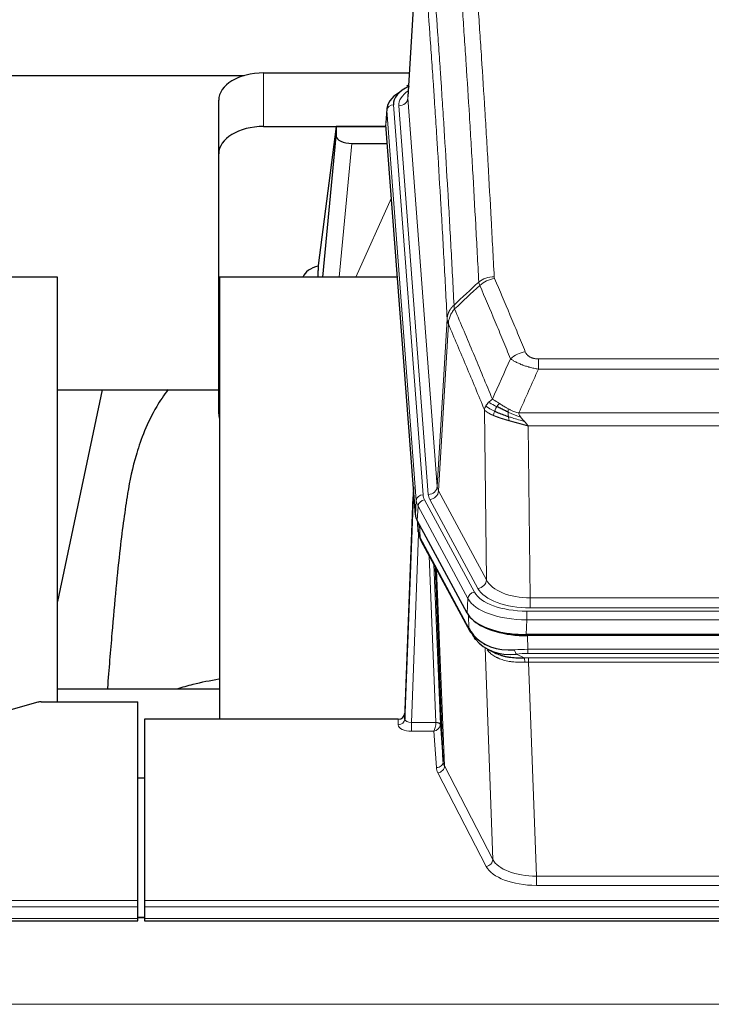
# Model space of a CAD drawing. Header units: inches. Extents: x 0 to 23760, y -13 to 16800.
# Tile 270 of 280: x 20315 to 20623, y 14166 to 14604. Entities that reach past the tile are written whole.
import ezdxf

# ---------------------------------------------------------------- set-up
doc = ezdxf.new("R2010")
doc.units = ezdxf.units.IN
doc.layers.add('1', color=7, linetype='Continuous', true_color=0xffffff)

msp = doc.modelspace()

# ---------------------------------------------------------------- linework, layer by layer
at = {"layer": '1', "color": 2, "linetype": 'Continuous', "lineweight": 25}
for p, q in [((20493.15, 14655.886), (20487.9, 14569.25)), ((20248.801, 14578.645), (20414.985, 14578.645)), ((20423.722, 14579.849), (20488.543, 14579.849)), ((20488.212, 14574.393), (20487.268, 14573.957)), ((20403.722, 14543.873), (20403.722, 14567.675)), ((20478.521, 14563.9), (20478.14, 14557.617)), ((20423.722, 14556.047), (20478.207, 14556.047)), ((20456.032, 14555.957), (20447.984, 14494.172)), ((20478.215, 14555.957), (20456.032, 14555.957)), ((20456.032, 14555.957), (20456.032, 14551.726)), ((20491.264, 14383.38), (20478.146, 14556.834)), ((20450.121, 14489.07), (20456.032, 14551.726)), ((20463.005, 14548.506), (20478.776, 14548.506)), ((20403.722, 14428.219), (20403.722, 14543.873)), ((20447.983, 14494.165), (20447.984, 14494.172)), ((20447.983, 14494.165), (20447.983, 14491.98)), ((20332.008, 14489.07), (20254.065, 14489.07)), ((20332.008, 14300.268), (20332.008, 14489.07)), ((20404.008, 14489.07), (20404.008, 14292.503)), ((20483.278, 14489.07), (20404.008, 14489.07)), ((20331.964, 14438.991), (20403.709, 14438.991)), ((20351.852, 14438.989), (20332.009, 14344.833)), ((20490.327, 14395.762), (20486.57, 14295.123)), ((20486.559, 14292.586), (20490.247, 14391.368)), ((20514.303, 14339.588), (20492.048, 14380.803)), ((20492.176, 14380.566), (20492.539, 14375.764)), ((20492.533, 14375.878), (20492.362, 14380.222)), ((20492.533, 14375.878), (20492.539, 14375.764)), ((20493.677, 14371.968), (20515.424, 14331.693)), ((20503.584, 14273.758), (20500.156, 14359.968)), ((20756.871, 14330.15), (20540.465, 14330.15)), ((20756.28, 14329.669), (20541.057, 14329.669)), ((20523.566, 14323.516), (20526.309, 14322.13)), ((20404.006, 14305.841), (20332.009, 14305.841)), ((20323.212, 14300.073), (20307.048, 14295.542)), ((20324.711, 14300.268), (20367.668, 14300.268)), ((20367.668, 14211.867), (20367.668, 14300.268)), ((20486.57, 14295.123), (20486.559, 14292.586)), ((20370.668, 14292.501), (20370.668, 14211.867)), ((20483.571, 14292.501), (20370.668, 14292.501)), ((20502.355, 14290.375), (20503.584, 14273.758)), ((20370.668, 14266.303), (20367.668, 14266.303)), ((20367.668, 14209.133), (20367.668, 14211.867)), ((20370.668, 14211.867), (20370.668, 14209.133)), ((20367.668, 14203.885), (20367.668, 14209.133)), ((20370.668, 14209.133), (20370.668, 14203.885)), ((19810.668, 14202.869), (20367.668, 14202.869)), ((20370.611, 14204.375), (20367.59, 14204.375)), ((20367.668, 14202.869), (20367.668, 14203.885)), ((20370.668, 14203.885), (20370.668, 14202.869)), ((20370.668, 14202.869), (20927.668, 14202.869))]:
    msp.add_line(p, q, dxfattribs=at)
at = {"layer": '1', "color": 110, "linetype": 'Continuous', "lineweight": 13}
for p, q in [((20493.152, 14655.264), (20487.904, 14568.675)), ((20423.722, 14556.047), (20423.722, 14579.849)), ((20487.904, 14568.675), (20500.971, 14395.902)), ((20481.521, 14565.683), (20494.632, 14392.323)), ((20483.912, 14565.248), (20496.979, 14392.475)), ((20478.527, 14563.113), (20478.146, 14556.834)), ((20491.637, 14389.753), (20478.527, 14563.113)), ((20463.005, 14548.506), (20457.398, 14489.071)), ((20464.81, 14489.071), (20480.607, 14524.293)), ((20500.971, 14395.902), (20505.347, 14470.578)), ((20505.904, 14468.245), (20501.552, 14393.993)), ((20545.997, 14452.697), (20751.339, 14452.697)), ((20545.997, 14448.134), (20545.997, 14452.697)), ((20751.339, 14448.134), (20545.997, 14448.134)), ((20522.904, 14354.449), (20521.946, 14430.1)), ((20537.265, 14428.654), (20760.071, 14428.654)), ((20755.958, 14422.91), (20541.378, 14422.91)), ((20541.378, 14422.91), (20542.347, 14346.414)), ((20501.552, 14393.993), (20522.904, 14354.449)), ((20491.264, 14383.38), (20491.637, 14389.753)), ((20495.329, 14390.032), (20517.503, 14348.966)), ((20519.028, 14350.641), (20497.676, 14390.184)), ((20492.422, 14387.175), (20492.048, 14380.803)), ((20514.596, 14346.11), (20492.422, 14387.175)), ((20492.179, 14380.562), (20492.533, 14375.878)), ((20493.1, 14378.856), (20493.318, 14373.298)), ((20492.683, 14374.906), (20489.552, 14291.054)), ((20493.318, 14373.298), (20515.065, 14333.023)), ((20500.358, 14291.141), (20497.335, 14365.193)), ((20499.462, 14361.253), (20502.355, 14290.375)), ((20500.702, 14358.958), (20504.169, 14271.747)), ((20514.303, 14339.588), (20514.596, 14346.11)), ((20542.347, 14342.001), (20542.347, 14346.414)), ((20542.347, 14346.414), (20754.99, 14346.414)), ((20754.99, 14342.001), (20542.347, 14342.001)), ((20515.065, 14333.023), (20514.889, 14338.658)), ((20540.758, 14336.672), (20540.465, 14330.15)), ((20540.758, 14340.577), (20756.578, 14340.577)), ((20540.758, 14336.672), (20540.758, 14340.577)), ((20756.578, 14336.672), (20540.758, 14336.672)), ((20541.057, 14329.669), (20541.247, 14323.577)), ((20525.655, 14230.132), (20522.219, 14324.272)), ((20541.247, 14321.712), (20541.247, 14323.577)), ((20541.247, 14323.577), (20756.089, 14323.577)), ((20536.223, 14321.484), (20539.677, 14319.738)), ((20756.089, 14321.712), (20541.247, 14321.712)), ((20541.589, 14319.77), (20755.747, 14319.77)), ((20541.589, 14317.904), (20541.589, 14319.77)), ((20541.589, 14317.904), (20545.063, 14222.729)), ((20755.747, 14317.904), (20541.589, 14317.904)), ((20483.561, 14290.053), (20483.571, 14292.501)), ((20489.552, 14291.054), (20489.552, 14287.139)), ((20489.552, 14291.054), (20500.357, 14291.054)), ((20489.552, 14287.139), (20499.394, 14287.139)), ((20500.588, 14270.991), (20499.394, 14287.139)), ((20504.169, 14271.747), (20525.655, 14230.132)), ((20522.746, 14227.069), (20501.261, 14268.684)), ((20545.063, 14222.729), (20545.063, 14218.627)), ((20545.063, 14222.729), (20752.273, 14222.729)), ((20752.273, 14218.627), (20545.063, 14218.627)), ((19810.668, 14211.867), (20367.668, 14211.867)), ((20370.668, 14211.867), (20927.668, 14211.867)), ((19810.668, 14209.133), (20367.668, 14209.133)), ((20370.668, 14209.133), (20927.668, 14209.133)), ((19810.668, 14203.885), (20367.668, 14203.885)), ((20367.59, 14204.149), (20370.611, 14204.149)), ((20370.668, 14203.885), (20927.668, 14203.885)), ((16465.168, 14165.755), (21690.168, 14165.755))]:
    msp.add_line(p, q, dxfattribs=at)
at = {"layer": '1', "color": 2, "linetype": 'Continuous', "lineweight": 25}
for centre, major_axis, ratio, start_param, end_param in [((20423.722, 14567.675), (-20, 0), 0.608706, 4.712389, 6.2831853), ((20505.54, 14566.057), (-24.034, 0.016), 0.461198, 5.4992389, 6.318352), ((20488.526, 14571.234), (1.258, -2.724), 0.6272114, 2.6666598, 3.1415983), ((20505.54, 14563.396), (-27.03, 0.194), 0.4633579, 5.618257, 6.3212481), ((20423.722, 14543.873), (-20, 0), 0.608706, 4.712389, 6.2831853), ((20463.059, 14551.751), (7.027, 0.031), 0.4617281, 3.1395348, 4.7027345), ((20450.862, 14486.991), (10.208, 0), 0.7029015, 1.8567446, 2.8477011), ((20450.862, 14295.594), (-10.152, 515.142), 0.0020796, 5.097368, 5.1034719), ((20423.722, 14428.219), (-20, 0), 0.608706, 0, 0.1694742), ((20518.284, 14383.819), (27.037, 0.006), 0.4611335, 3.1763491, 3.3855005), ((20520.328, 14356.089), (-27.174, 22.247), 0.2659527, 0.2482941, 0.2802742), ((20519.177, 14385.365), (26.161, 11.46), 0.4493681, 3.0159633, 3.1613144), ((20497.031, 14374.189), (3.584, 1.776), 0.8816114, 2.7716102, 3.1419462), ((20540.523, 14342.634), (27.023, 0.034), 0.4619935, 3.3853572, 3.670307), ((20541.897, 14316.143), (-27.355, 20.182), 0.1876908, 0.3765826, 0.5974134), ((20541.082, 14342.143), (27.01, 0.015), 0.4618579, 3.6271853, 4.7111791), ((20540.523, 14342.634), (27.023, 0.034), 0.4619935, 3.670307, 4.7096668), ((20518.944, 14333.593), (3.52, 1.9), 0.8606628, 3.1415888, 3.5094104), ((20539.201, 14313.281), (-23.434, 19.972), 0.1471226, 0.3626514, 0.5834823), ((20520.721, 14330.911), (3.195, 2.407), 0.6715965, 2.6043549, 3.391291), ((20540.994, 14344.961), (25.329, 12.681), 0.6929209, 3.2824386, 4.1662755), ((20540.994, 14344.961), (23.359, 16.381), 0.7286412, 3.1732971, 4.057134), ((20518.822, 14323.421), (-3.388, -2.127), 0.8041825, 3.1410453, 3.3164277), ((20324.714, 14298.811), (-3, 0.002), 0.4856498, 4.7136997, 5.2369038), ((20483.571, 14295.214), (3, 0.002), 0.9042699, 4.7116987, 6.2488686)]:
    msp.add_ellipse(centre, major_axis=major_axis, ratio=ratio, start_param=start_param, end_param=end_param, dxfattribs=at)
at = {"layer": '1', "color": 110, "linetype": 'Continuous', "lineweight": 13}
for centre, major_axis, ratio, start_param, end_param in [((20507.932, 14565.622), (-24.034, 0.016), 0.461198, 5.6862399, 6.318352), ((20483.912, 14568.796), (3.989, 0.302), 0.8864705, 4.6454478, 6.1638843), ((20481.521, 14563.022), (2.991, 0.226), 0.8864705, 1.5038552, 3.0222916), ((20526.301, 14480.949), (-9.987, -0.512), 0.8285973, 4.6699673, 5.4273767), ((20526.489, 14480.157), (-9.188, -3.948), 0.8056434, 4.3791539, 5.1247913), ((20540.15, 14447.696), (-9.245, -3.812), 0.7933159, 4.3962573, 5.1392153), ((20490.247, 14389.215), (0.214, 6.443), 0.0117452, 0.5090713, 1.2305416), ((20496.979, 14396.023), (3.989, 0.302), 0.8864705, 4.6454478, 6.1638843), ((20497.676, 14393.732), (3.52, 1.9), 0.8606628, 4.2773553, 5.7957917), ((20520.997, 14396.414), (20.038, 0.241), 0.4621297, 3.1708089, 3.3799603), ((20493.246, 14391.277), (2.998, -0.112), 0.4302668, 3.1576572, 3.7226285), ((20494.632, 14389.662), (2.991, 0.226), 0.8864705, 1.5038552, 3.0222916), ((20518.65, 14390.052), (-27.028, 0.171), 0.4605352, 0.0378207, 0.2469722), ((20495.329, 14387.371), (2.64, 1.425), 0.8606628, 1.1357626, 2.6541991), ((20518.65, 14392.713), (24.033, 0.005), 0.4611335, 3.1763491, 3.3855005), ((20520.997, 14392.866), (24.033, 0.005), 0.4611335, 3.1763491, 3.3855005), ((20520.328, 14356.089), (-27.538, 20.422), 0.1820486, 0.3394759, 0.3714562), ((20497.197, 14373.869), (3.52, 1.9), 0.8606628, 2.7414655, 3.1415888), ((20519.028, 14354.189), (3.52, 1.9), 0.8606628, 4.2773553, 5.7957917), ((20542.267, 14357.022), (-20.002, 0.126), 0.5302672, 0.2567917, 1.5781041), ((20542.267, 14353.474), (-24.002, 0.049), 0.477994, 0.2537759, 1.5750883), ((20517.503, 14346.305), (2.64, 1.425), 0.8606628, 1.1357626, 2.6541991), ((20540.809, 14349.013), (-27.018, 0.111), 0.4567867, 0.246464, 1.5707737), ((20540.809, 14351.674), (24.02, 0.03), 0.4619935, 3.3853572, 4.7096668), ((20518.944, 14333.593), (3.52, 1.9), 0.8606628, 2.7414655, 3.1415888), ((20541.897, 14316.143), (-27.015, 0.091), 0.2751837, 4.7373543, 4.9581852), ((20536.223, 14325.319), (-0.368, 3.983), 0.2964475, 2.0527062, 2.8396422), ((20541.897, 14312.308), (-23.017, 0.318), 0.4083138, 4.7462544, 4.9670852), ((20542.379, 14309.957), (-24.025, 0.387), 0.4081205, 4.7518285, 4.8316761), ((20539.677, 14315.903), (0.131, -3.998), 0.1099517, 2.0830946, 2.8518059), ((20542.379, 14306.122), (-20.023, 0.877), 0.5868265, 4.777515, 4.8573626), ((20489.564, 14290.053), (6.003, 0.008), 0.4854373, 3.1388974, 4.7096937), ((20483.561, 14292.677), (-3, 0.013), 0.8746179, 1.5745081, 3.1116779), ((20489.564, 14292.677), (3.004, 0.138), 0.5390598, 3.1127167, 4.683513), ((20499.394, 14289.763), (0.506, 2.997), 0.2740591, 3.694004, 5.2037138), ((20499.394, 14289.763), (2.669, 1.608), 0.8008031, 4.262859, 5.7725688), ((20499.358, 14291.11), (-1.001, 0.011), 0.9036679, 3.0924533, 3.1882188), ((20500.357, 14290.193), (1.996, -0.13), 0.4297663, 0.0674602, 1.5988341), ((20500.358, 14290.28), (1.998, 0.082), 0.4302193, 0.0160628, 1.553239), ((20499.358, 14290.249), (2.996, 0.15), 0.8842155, 6.1784611, 6.2742265), ((20500.588, 14273.615), (-2.992, -0.221), 0.8740585, 1.5062672, 3.1117425), ((20523.587, 14271.388), (-23.014, 0.002), 0.4845187, 0.0358431, 0.2451673), ((20501.261, 14271.308), (-2.666, -1.376), 0.8484453, 1.1579292, 2.76165), ((20523.587, 14274.012), (-20.016, 0.121), 0.4848834, 0.0387668, 0.248091), ((20522.746, 14229.693), (-2.666, -1.376), 0.8484453, 1.1579292, 2.76165), ((20545.07, 14232.402), (-20.013, 0.104), 0.483363, 0.2476114, 1.5729934), ((20545.07, 14229.779), (23.012, 0.004), 0.4845836, 3.3866449, 4.7120269)]:
    msp.add_ellipse(centre, major_axis=major_axis, ratio=ratio, start_param=start_param, end_param=end_param, dxfattribs=at)
for points, knots in [([(20519.434, 14486.862), (20518.995, 14495.431), (20518.104, 14512.329), (20517.182, 14528.752), (20516.479, 14540.891), (20516.243, 14544.907), (20515.766, 14552.881), (20515.526, 14556.837), (20514.8, 14568.619), (20514.308, 14576.351), (20513.684, 14585.865), (20513.558, 14587.76), (20513.307, 14591.534), (20512.928, 14597.172), (20512.545, 14602.739), (20511.773, 14613.781), (20510.729, 14628.253), (20509.12, 14649.214), (20508.018, 14662.688), (20507.459, 14669.301)], [0, 0, 0, 0, 0.125, 0.25, 0.25, 0.3125, 0.3125, 0.375, 0.375, 0.5, 0.5, 0.53125, 0.53125, 0.5625, 0.625, 0.625, 0.75, 0.875, 1, 1, 1, 1]), ([(20514.343, 14671.89), (20514.9, 14665.27), (20516.001, 14651.78), (20517.608, 14630.795), (20518.651, 14616.306), (20519.421, 14605.252), (20519.804, 14599.678), (20520.182, 14594.033), (20520.434, 14590.255), (20520.559, 14588.358), (20521.182, 14578.833), (20521.674, 14571.092), (20522.399, 14559.296), (20522.639, 14555.335), (20523.115, 14547.352), (20523.35, 14543.331), (20524.053, 14531.178), (20524.973, 14514.736), (20525.863, 14497.817), (20526.301, 14489.239)], [0, 0, 0, 0, 0.125, 0.25, 0.375, 0.375, 0.4375, 0.46875, 0.46875, 0.5, 0.5, 0.625, 0.625, 0.6875, 0.6875, 0.75, 0.75, 0.875, 1, 1, 1, 1]), ([(20496.208, 14661.88), (20496.779, 14655.189), (20497.907, 14641.547), (20499.552, 14620.305), (20500.618, 14605.626), (20501.407, 14594.422), (20501.798, 14588.772), (20502.249, 14582.095), (20502.442, 14579.215), (20502.57, 14577.291), (20502.634, 14576.327), (20502.953, 14571.497), (20503.332, 14565.654), (20503.77, 14558.754), (20503.957, 14555.779), (20504.081, 14553.791), (20504.143, 14552.796), (20504.699, 14543.818), (20505.672, 14527.61), (20507.082, 14502.558), (20507.991, 14485.362), (20508.437, 14476.64)], [0, 0, 0, 0, 0.125, 0.25, 0.375, 0.375, 0.4375, 0.46875, 0.484375, 0.484375, 0.5, 0.5, 0.5625, 0.59375, 0.609375, 0.609375, 0.625, 0.625, 0.75, 0.875, 1, 1, 1, 1]), ([(20505.347, 14470.578), (20504.903, 14479.272), (20503.997, 14496.414), (20502.59, 14521.388), (20501.62, 14537.546), (20501.065, 14546.497), (20501.004, 14547.489), (20500.88, 14549.471), (20500.694, 14552.437), (20500.257, 14559.316), (20499.878, 14565.142), (20499.561, 14569.957), (20499.497, 14570.918), (20499.369, 14572.836), (20499.177, 14575.708), (20498.727, 14582.365), (20498.337, 14587.999), (20497.551, 14599.17), (20496.487, 14613.806), (20494.846, 14634.987), (20493.722, 14648.591), (20493.152, 14655.264)], [0, 0, 0, 0, 0.125, 0.25, 0.375, 0.375, 0.390625, 0.390625, 0.40625, 0.4375, 0.5, 0.5, 0.515625, 0.515625, 0.53125, 0.5625, 0.625, 0.625, 0.75, 0.875, 1, 1, 1, 1]), ([(20526.489, 14488.444), (20526.433, 14488.574), (20526.389, 14488.706), (20526.327, 14488.971), (20526.308, 14489.104), (20526.301, 14489.239)], [0, 0, 0, 0, 0.5, 0.5, 1, 1, 1, 1]), ([(20526.489, 14488.444), (20528.774, 14483.103), (20531.055, 14477.716), (20534.471, 14469.568), (20535.608, 14466.841), (20537.881, 14461.363), (20539.016, 14458.613), (20540.15, 14455.851)], [0, 0, 0, 0, 0.5, 0.5, 0.75, 0.75, 1, 1, 1, 1]), ([(20533.57, 14452.794), (20532.434, 14455.553), (20531.298, 14458.3), (20529.023, 14463.773), (20527.884, 14466.498), (20524.465, 14474.639), (20522.181, 14480.021), (20519.892, 14485.357)], [0, 0, 0, 0, 0.25, 0.25, 0.5, 0.5, 1, 1, 1, 1]), ([(20505.347, 14470.578), (20505.348, 14470.593), (20505.35, 14470.623), (20505.353, 14470.668), (20505.357, 14470.713), (20505.36, 14470.758), (20505.364, 14470.802), (20505.368, 14470.847), (20505.372, 14470.892), (20505.377, 14470.937), (20505.382, 14470.981), (20505.387, 14471.026), (20505.392, 14471.071), (20505.398, 14471.115), (20505.404, 14471.16), (20505.41, 14471.205), (20505.416, 14471.249), (20505.423, 14471.294), (20505.43, 14471.338), (20505.437, 14471.383), (20505.444, 14471.427), (20505.452, 14471.472), (20505.459, 14471.516), (20505.468, 14471.561), (20505.476, 14471.605), (20505.485, 14471.649), (20505.493, 14471.694), (20505.503, 14471.738), (20505.512, 14471.782), (20505.522, 14471.826), (20505.531, 14471.871), (20505.542, 14471.915), (20505.552, 14471.959), (20505.563, 14472.003), (20505.573, 14472.047), (20505.585, 14472.091), (20505.596, 14472.134), (20505.608, 14472.178), (20505.619, 14472.222), (20505.632, 14472.266), (20505.644, 14472.31), (20505.657, 14472.353), (20505.669, 14472.397), (20505.683, 14472.44), (20505.696, 14472.484), (20505.709, 14472.527), (20505.723, 14472.571), (20505.737, 14472.614), (20505.752, 14472.657), (20505.766, 14472.7), (20505.781, 14472.743), (20505.796, 14472.787), (20505.811, 14472.83), (20505.827, 14472.872), (20505.843, 14472.915), (20505.859, 14472.958), (20505.875, 14473.001), (20505.892, 14473.044), (20505.908, 14473.086), (20505.925, 14473.129), (20505.943, 14473.171), (20505.96, 14473.214), (20505.978, 14473.256), (20505.996, 14473.298), (20506.014, 14473.34), (20506.032, 14473.382), (20506.051, 14473.425), (20506.07, 14473.466), (20506.089, 14473.508), (20506.108, 14473.55), (20506.128, 14473.592), (20506.148, 14473.633), (20506.168, 14473.675), (20506.188, 14473.716), (20506.209, 14473.758), (20506.23, 14473.799), (20506.257, 14473.852), (20506.291, 14473.917), (20506.331, 14473.994), (20506.373, 14474.071), (20506.415, 14474.147), (20506.459, 14474.223), (20506.503, 14474.298), (20506.547, 14474.374), (20506.593, 14474.449), (20506.639, 14474.523), (20506.687, 14474.597), (20506.734, 14474.671), (20506.783, 14474.745), (20506.833, 14474.818), (20506.883, 14474.891), (20506.934, 14474.963), (20506.985, 14475.036), (20507.038, 14475.107), (20507.091, 14475.179), (20507.145, 14475.25), (20507.199, 14475.32), (20507.255, 14475.39), (20507.311, 14475.46), (20507.368, 14475.529), (20507.425, 14475.598), (20507.483, 14475.667), (20507.542, 14475.735), (20507.602, 14475.803), (20507.662, 14475.87), (20507.723, 14475.937), (20507.785, 14476.003), (20507.847, 14476.069), (20507.91, 14476.134), (20507.974, 14476.199), (20508.038, 14476.264), (20508.103, 14476.328), (20508.168, 14476.391), (20508.234, 14476.454), (20508.301, 14476.517), (20508.369, 14476.579), (20508.414, 14476.62), (20508.437, 14476.64)], [0, 0, 0, 0, 0.0066687, 0.0133374, 0.0200061, 0.0266746, 0.0333432, 0.0400116, 0.0466801, 0.0533484, 0.0600168, 0.066685, 0.0733532, 0.0800214, 0.0866895, 0.0933575, 0.1000255, 0.1066935, 0.1133614, 0.1200292, 0.126697, 0.1333647, 0.1400324, 0.1467001, 0.1533676, 0.1600352, 0.1667026, 0.1733701, 0.1800374, 0.1867047, 0.193372, 0.2000392, 0.2067064, 0.2133735, 0.2200405, 0.2267075, 0.2333745, 0.2400414, 0.2467082, 0.253375, 0.2600418, 0.2667085, 0.2733751, 0.2800417, 0.2867082, 0.2933747, 0.3000412, 0.3067075, 0.3133739, 0.3200401, 0.3267064, 0.3333725, 0.3400387, 0.3467047, 0.3533708, 0.3600367, 0.3667026, 0.3733685, 0.3800343, 0.3867001, 0.3933658, 0.4000315, 0.4066971, 0.4133626, 0.4200281, 0.4266936, 0.433359, 0.4400243, 0.4466896, 0.4533549, 0.4600201, 0.4666852, 0.4733503, 0.4800154, 0.4866804, 0.4933453, 0.5000102, 0.5125098, 0.5250093, 0.5375088, 0.5500082, 0.5625077, 0.5750071, 0.5875066, 0.600006, 0.6125054, 0.6250049, 0.6375043, 0.6500037, 0.6625032, 0.6750026, 0.6875021, 0.7000016, 0.7125011, 0.7250006, 0.7375001, 0.7499997, 0.7624993, 0.7749989, 0.7874985, 0.7999982, 0.812498, 0.8249977, 0.8374975, 0.8499974, 0.8624973, 0.8749972, 0.8874972, 0.8999973, 0.9124974, 0.9249976, 0.9374978, 0.9499981, 0.9624985, 0.9749989, 0.9874994, 1, 1, 1, 1]), ([(20505.904, 14468.245), (20505.925, 14468.828), (20506.003, 14469.416), (20506.266, 14470.582), (20506.452, 14471.161), (20506.923, 14472.293), (20507.209, 14472.845), (20507.867, 14473.909), (20508.24, 14474.42), (20508.649, 14474.903)], [0, 0, 0, 0, 0.25, 0.25, 0.5, 0.5, 0.75, 0.75, 1, 1, 1, 1]), ([(20508.649, 14474.903), (20508.574, 14475.197), (20508.531, 14475.499), (20508.473, 14476.089), (20508.458, 14476.376), (20508.437, 14476.64)], [0, 0, 0, 0, 0.5, 0.5, 1, 1, 1, 1]), ([(20508.649, 14474.903), (20511.471, 14468.348), (20514.287, 14461.724), (20518.5, 14451.684), (20519.903, 14448.32), (20522.705, 14441.559), (20524.105, 14438.161), (20525.503, 14434.746)], [0, 0, 0, 0, 0.5, 0.5, 0.75, 0.75, 1, 1, 1, 1]), ([(20505.904, 14468.245), (20505.899, 14468.257), (20505.888, 14468.282), (20505.873, 14468.321), (20505.858, 14468.359), (20505.843, 14468.399), (20505.828, 14468.439), (20505.812, 14468.479), (20505.797, 14468.521), (20505.781, 14468.563), (20505.766, 14468.605), (20505.751, 14468.648), (20505.735, 14468.692), (20505.72, 14468.736), (20505.705, 14468.781), (20505.689, 14468.827), (20505.674, 14468.873), (20505.659, 14468.92), (20505.644, 14468.968), (20505.63, 14469.016), (20505.615, 14469.064), (20505.601, 14469.114), (20505.586, 14469.164), (20505.572, 14469.214), (20505.559, 14469.266), (20505.545, 14469.317), (20505.532, 14469.37), (20505.511, 14469.454), (20505.485, 14469.566), (20505.456, 14469.703), (20505.433, 14469.831), (20505.413, 14469.948), (20505.398, 14470.055), (20505.385, 14470.152), (20505.375, 14470.239), (20505.367, 14470.316), (20505.361, 14470.383), (20505.356, 14470.44), (20505.353, 14470.487), (20505.351, 14470.524), (20505.349, 14470.551), (20505.348, 14470.568), (20505.348, 14470.576), (20505.347, 14470.578)], [0, 0, 0, 0, 0.0155037, 0.0313049, 0.0474035, 0.0637997, 0.0804935, 0.097485, 0.1147743, 0.1323613, 0.1502462, 0.1684289, 0.1869096, 0.2056883, 0.224765, 0.2441397, 0.2638126, 0.2837835, 0.3040527, 0.32462, 0.3454856, 0.3666494, 0.3881116, 0.409872, 0.4319308, 0.454288, 0.4769435, 0.4998975, 0.5635611, 0.6228928, 0.6778927, 0.7285606, 0.7748966, 0.8169007, 0.8545729, 0.8879131, 0.9169214, 0.9415977, 0.9619421, 0.9779545, 0.989635, 0.9969835, 1, 1, 1, 1]), ([(20521.946, 14430.1), (20520.615, 14433.341), (20519.283, 14436.566), (20516.615, 14442.986), (20515.28, 14446.18), (20511.269, 14455.717), (20508.589, 14462.012), (20505.904, 14468.245)], [0, 0, 0, 0, 0.25, 0.25, 0.5, 0.5, 1, 1, 1, 1]), ([(20545.997, 14452.697), (20545.814, 14452.697), (20545.632, 14452.702), (20545.268, 14452.72), (20545.088, 14452.735), (20544.733, 14452.773), (20544.557, 14452.797), (20544.211, 14452.855), (20544.04, 14452.89), (20543.829, 14452.94), (20543.787, 14452.95), (20543.703, 14452.971), (20543.579, 14453.004), (20543.457, 14453.04), (20543.218, 14453.115), (20542.911, 14453.224), (20542.623, 14453.351), (20542.45, 14453.436), (20542.416, 14453.453), (20542.348, 14453.489), (20542.314, 14453.506), (20542.214, 14453.561), (20542.149, 14453.598), (20541.96, 14453.711), (20541.84, 14453.789), (20541.614, 14453.952), (20541.507, 14454.036), (20541.304, 14454.208), (20541.208, 14454.297), (20541.095, 14454.411), (20541.073, 14454.434), (20541.029, 14454.48), (20541.008, 14454.504), (20540.944, 14454.574), (20540.903, 14454.621), (20540.784, 14454.762), (20540.711, 14454.858), (20540.574, 14455.051), (20540.51, 14455.149), (20540.333, 14455.445), (20540.234, 14455.647), (20540.15, 14455.851)], [0, 0, 0, 0, 0.0625, 0.0625, 0.125, 0.125, 0.1875, 0.1875, 0.25, 0.25, 0.265625, 0.265625, 0.28125, 0.3125, 0.3125, 0.375, 0.4375, 0.4375, 0.453125, 0.453125, 0.46875, 0.46875, 0.5, 0.5, 0.5625, 0.5625, 0.625, 0.625, 0.6875, 0.6875, 0.703125, 0.703125, 0.71875, 0.71875, 0.75, 0.75, 0.8125, 0.8125, 0.875, 0.875, 1, 1, 1, 1]), ([(20545.997, 14448.134), (20545.662, 14448.194), (20545.329, 14448.258), (20544.666, 14448.391), (20544.337, 14448.461), (20543.362, 14448.678), (20542.724, 14448.834), (20542.021, 14449.023), (20541.943, 14449.044), (20541.788, 14449.087), (20541.711, 14449.108), (20541.479, 14449.174), (20541.326, 14449.218), (20540.872, 14449.351), (20540.277, 14449.534), (20539.704, 14449.725), (20539.283, 14449.873), (20539.074, 14449.947), (20538.869, 14450.023), (20538.732, 14450.073), (20538.665, 14450.099), (20538.059, 14450.329), (20537.551, 14450.539), (20536.832, 14450.863), (20536.599, 14450.972), (20536.261, 14451.138), (20536.15, 14451.194), (20535.931, 14451.306), (20535.824, 14451.362), (20535.297, 14451.644), (20534.908, 14451.871), (20534.194, 14452.33), (20533.867, 14452.561), (20533.57, 14452.794)], [0, 0, 0, 0, 0.0625, 0.0625, 0.125, 0.125, 0.25, 0.25, 0.265625, 0.265625, 0.28125, 0.28125, 0.3125, 0.3125, 0.375, 0.4375, 0.4375, 0.46875, 0.484375, 0.484375, 0.5, 0.5, 0.625, 0.625, 0.6875, 0.6875, 0.71875, 0.71875, 0.75, 0.75, 0.875, 0.875, 1, 1, 1, 1]), ([(20522.585, 14431.813), (20522.742, 14432.088), (20522.922, 14432.36), (20523.326, 14432.891), (20523.55, 14433.15), (20523.796, 14433.401)], [0, 0, 0, 0, 0.5, 0.5, 1, 1, 1, 1]), ([(20523.796, 14433.401), (20524.042, 14433.645), (20524.308, 14433.881), (20524.878, 14434.33), (20525.182, 14434.544), (20525.503, 14434.746)], [0, 0, 0, 0, 0.5, 0.5, 1, 1, 1, 1]), ([(20527.454, 14431.47), (20527.082, 14431.658), (20526.726, 14431.841), (20525.365, 14432.546), (20524.494, 14433.018), (20523.796, 14433.401)], [0, 0, 0, 0, 0.25, 0.25, 1, 1, 1, 1]), ([(20528.678, 14432.851), (20528.379, 14433.044), (20528.089, 14433.233), (20526.962, 14433.953), (20526.196, 14434.419), (20525.503, 14434.746)], [0, 0, 0, 0, 0.25, 0.25, 1, 1, 1, 1]), ([(20521.946, 14430.1), (20522.003, 14430.386), (20522.086, 14430.673), (20522.299, 14431.246), (20522.43, 14431.531), (20522.585, 14431.813)], [0, 0, 0, 0, 0.5, 0.5, 1, 1, 1, 1]), ([(20525.978, 14427.552), (20525.966, 14427.557), (20525.943, 14427.566), (20525.908, 14427.581), (20525.873, 14427.596), (20525.837, 14427.612), (20525.801, 14427.627), (20525.764, 14427.643), (20525.727, 14427.659), (20525.69, 14427.675), (20525.652, 14427.692), (20525.614, 14427.708), (20525.576, 14427.725), (20525.537, 14427.742), (20525.498, 14427.76), (20525.458, 14427.777), (20525.418, 14427.795), (20525.378, 14427.813), (20525.338, 14427.831), (20525.297, 14427.85), (20525.256, 14427.869), (20525.215, 14427.888), (20525.173, 14427.907), (20525.131, 14427.926), (20525.089, 14427.946), (20525.047, 14427.966), (20525.004, 14427.986), (20524.961, 14428.007), (20524.918, 14428.027), (20524.874, 14428.048), (20524.831, 14428.069), (20524.787, 14428.091), (20524.743, 14428.113), (20524.699, 14428.135), (20524.654, 14428.157), (20524.61, 14428.179), (20524.565, 14428.202), (20524.52, 14428.225), (20524.475, 14428.248), (20524.429, 14428.271), (20524.384, 14428.295), (20524.338, 14428.319), (20524.293, 14428.343), (20524.247, 14428.368), (20524.201, 14428.392), (20524.155, 14428.417), (20524.109, 14428.443), (20524.063, 14428.468), (20524.017, 14428.494), (20523.971, 14428.52), (20523.925, 14428.546), (20523.878, 14428.573), (20523.832, 14428.6), (20523.786, 14428.627), (20523.74, 14428.654), (20523.694, 14428.682), (20523.647, 14428.71), (20523.601, 14428.738), (20523.555, 14428.767), (20523.509, 14428.795), (20523.463, 14428.825), (20523.417, 14428.854), (20523.372, 14428.883), (20523.326, 14428.913), (20523.281, 14428.944), (20523.235, 14428.974), (20523.19, 14429.005), (20523.145, 14429.036), (20523.1, 14429.067), (20523.056, 14429.099), (20523.011, 14429.13), (20522.967, 14429.163), (20522.923, 14429.195), (20522.88, 14429.228), (20522.836, 14429.261), (20522.793, 14429.294), (20522.75, 14429.328), (20522.708, 14429.361), (20522.666, 14429.396), (20522.624, 14429.43), (20522.582, 14429.465), (20522.541, 14429.5), (20522.5, 14429.535), (20522.46, 14429.571), (20522.42, 14429.607), (20522.381, 14429.643), (20522.342, 14429.679), (20522.303, 14429.716), (20522.265, 14429.753), (20522.227, 14429.791), (20522.19, 14429.828), (20522.154, 14429.866), (20522.118, 14429.904), (20522.082, 14429.943), (20522.047, 14429.982), (20522.013, 14430.021), (20521.979, 14430.06), (20521.957, 14430.087), (20521.946, 14430.1)], [0, 0, 0, 0, 0.0060657, 0.012223, 0.0184718, 0.0248123, 0.0312443, 0.0377679, 0.0443831, 0.0510899, 0.0578883, 0.0647782, 0.0717598, 0.0788329, 0.0859977, 0.093254, 0.1006019, 0.1080414, 0.1155725, 0.1231952, 0.1309095, 0.1387154, 0.1466129, 0.1546019, 0.1626826, 0.1708549, 0.1791188, 0.1874742, 0.1959213, 0.20446, 0.2130903, 0.2218121, 0.2306256, 0.2395307, 0.2485274, 0.2576156, 0.2667955, 0.276067, 0.2854301, 0.2948848, 0.3044311, 0.314069, 0.3237985, 0.3336196, 0.3435324, 0.3535367, 0.3636326, 0.3738202, 0.3840993, 0.3944701, 0.4049324, 0.4154864, 0.426132, 0.4368691, 0.4476979, 0.4586183, 0.4696303, 0.480734, 0.4919292, 0.503216, 0.5145945, 0.5260645, 0.5376262, 0.5492795, 0.5610244, 0.5728609, 0.584789, 0.5968087, 0.60892, 0.621123, 0.6334175, 0.6458037, 0.6582815, 0.6708509, 0.6835119, 0.6962645, 0.7091087, 0.7220445, 0.735072, 0.748191, 0.7614017, 0.774704, 0.7880979, 0.8015834, 0.8151605, 0.8288293, 0.8425896, 0.8564416, 0.8703852, 0.8844204, 0.8985472, 0.9127656, 0.9270756, 0.9414773, 0.9559705, 0.9705554, 0.9852319, 1, 1, 1, 1]), ([(20526.468, 14429.397), (20526.033, 14429.601), (20525.623, 14429.805), (20524.093, 14430.621), (20523.198, 14431.229), (20522.585, 14431.813)], [0, 0, 0, 0, 0.25, 0.25, 1, 1, 1, 1]), ([(20525.978, 14427.552), (20526.014, 14427.732), (20526.056, 14427.937), (20526.162, 14428.383), (20526.224, 14428.625), (20526.35, 14429.047), (20526.406, 14429.221), (20526.468, 14429.397)], [0, 0, 0, 0, 0.375, 0.375, 0.75, 0.75, 1, 1, 1, 1]), ([(20526.468, 14429.397), (20526.499, 14429.486), (20526.531, 14429.575), (20526.666, 14429.932), (20526.779, 14430.202), (20527.028, 14430.731), (20527.164, 14430.989), (20527.356, 14431.313), (20527.404, 14431.393), (20527.454, 14431.47)], [0, 0, 0, 0, 0.125, 0.125, 0.5, 0.5, 0.875, 0.875, 1, 1, 1, 1]), ([(20527.454, 14431.47), (20527.553, 14431.626), (20527.654, 14431.773), (20527.911, 14432.117), (20528.068, 14432.301), (20528.379, 14432.617), (20528.532, 14432.749), (20528.678, 14432.851)], [0, 0, 0, 0, 0.25, 0.25, 0.625, 0.625, 1, 1, 1, 1]), ([(20532.647, 14430.443), (20532.467, 14430.539), (20532.289, 14430.636), (20531.582, 14431.031), (20531.067, 14431.337), (20530.073, 14431.951), (20529.593, 14432.258), (20528.979, 14432.655), (20528.828, 14432.754), (20528.678, 14432.851)], [0, 0, 0, 0, 0.125, 0.125, 0.5, 0.5, 0.875, 0.875, 1, 1, 1, 1]), ([(20532.497, 14429.073), (20532.496, 14429.228), (20532.497, 14429.376), (20532.511, 14429.72), (20532.527, 14429.903), (20532.575, 14430.216), (20532.607, 14430.345), (20532.647, 14430.443)], [0, 0, 0, 0, 0.25, 0.25, 0.625, 0.625, 1, 1, 1, 1]), ([(20538.136, 14426.756), (20536.726, 14427.278), (20535.289, 14427.861), (20533.419, 14428.666), (20532.955, 14428.869), (20532.497, 14429.073)], [0, 0, 0, 0, 0.75, 0.75, 1, 1, 1, 1]), ([(20532.666, 14427.013), (20532.654, 14427.1), (20532.642, 14427.188), (20532.598, 14427.541), (20532.569, 14427.809), (20532.525, 14428.335), (20532.51, 14428.592), (20532.5, 14428.916), (20532.498, 14428.996), (20532.497, 14429.073)], [0, 0, 0, 0, 0.125, 0.125, 0.5, 0.5, 0.875, 0.875, 1, 1, 1, 1]), ([(20537.265, 14428.654), (20536.045, 14428.92), (20534.869, 14429.362), (20533.375, 14430.066), (20533.008, 14430.251), (20532.647, 14430.443)], [0, 0, 0, 0, 0.75, 0.75, 1, 1, 1, 1]), ([(20538.136, 14426.756), (20538.018, 14426.913), (20537.908, 14427.071), (20537.659, 14427.465), (20537.534, 14427.702), (20537.348, 14428.177), (20537.287, 14428.415), (20537.265, 14428.654)], [0, 0, 0, 0, 0.25, 0.25, 0.625, 0.625, 1, 1, 1, 1]), ([(20532.981, 14425.22), (20532.959, 14425.226), (20532.915, 14425.239), (20532.849, 14425.257), (20532.783, 14425.276), (20532.717, 14425.295), (20532.651, 14425.314), (20532.585, 14425.333), (20532.518, 14425.352), (20532.452, 14425.371), (20532.386, 14425.39), (20532.319, 14425.409), (20532.253, 14425.428), (20532.186, 14425.447), (20532.12, 14425.467), (20532.053, 14425.486), (20531.987, 14425.505), (20531.92, 14425.525), (20531.853, 14425.544), (20531.786, 14425.564), (20531.72, 14425.583), (20531.653, 14425.603), (20531.586, 14425.623), (20531.519, 14425.643), (20531.452, 14425.662), (20531.385, 14425.682), (20531.318, 14425.702), (20531.251, 14425.722), (20531.184, 14425.742), (20531.117, 14425.762), (20531.05, 14425.782), (20530.983, 14425.803), (20530.916, 14425.823), (20530.849, 14425.843), (20530.782, 14425.864), (20530.714, 14425.884), (20530.647, 14425.904), (20530.58, 14425.925), (20530.513, 14425.946), (20530.446, 14425.966), (20530.379, 14425.987), (20530.312, 14426.008), (20530.245, 14426.029), (20530.178, 14426.05), (20530.111, 14426.071), (20530.044, 14426.092), (20529.977, 14426.113), (20529.91, 14426.134), (20529.843, 14426.155), (20529.776, 14426.176), (20529.709, 14426.198), (20529.642, 14426.219), (20529.575, 14426.241), (20529.508, 14426.262), (20529.442, 14426.284), (20529.375, 14426.305), (20529.308, 14426.327), (20529.242, 14426.349), (20529.175, 14426.371), (20529.109, 14426.393), (20529.042, 14426.415), (20528.976, 14426.437), (20528.91, 14426.459), (20528.843, 14426.481), (20528.777, 14426.503), (20528.711, 14426.526), (20528.645, 14426.548), (20528.579, 14426.57), (20528.513, 14426.593), (20528.447, 14426.615), (20528.382, 14426.638), (20528.316, 14426.661), (20528.25, 14426.684), (20528.185, 14426.707), (20528.12, 14426.729), (20528.054, 14426.752), (20527.989, 14426.776), (20527.924, 14426.799), (20527.859, 14426.822), (20527.795, 14426.845), (20527.73, 14426.869), (20527.665, 14426.892), (20527.601, 14426.915), (20527.537, 14426.939), (20527.472, 14426.963), (20527.408, 14426.986), (20527.344, 14427.01), (20527.28, 14427.034), (20527.217, 14427.058), (20527.153, 14427.082), (20527.09, 14427.106), (20527.027, 14427.13), (20526.964, 14427.154), (20526.901, 14427.179), (20526.838, 14427.203), (20526.775, 14427.227), (20526.713, 14427.252), (20526.651, 14427.276), (20526.589, 14427.301), (20526.527, 14427.326), (20526.465, 14427.351), (20526.403, 14427.375), (20526.342, 14427.4), (20526.281, 14427.425), (20526.22, 14427.451), (20526.159, 14427.476), (20526.098, 14427.501), (20526.038, 14427.526), (20525.998, 14427.543), (20525.978, 14427.552)], [0, 0, 0, 0, 0.0082024, 0.0164263, 0.0246716, 0.0329384, 0.0412265, 0.0495362, 0.0578672, 0.0662198, 0.0745938, 0.0829892, 0.0914062, 0.0998446, 0.1083045, 0.1167859, 0.1252887, 0.1338131, 0.1423589, 0.1509263, 0.1595151, 0.1681255, 0.1767574, 0.1854108, 0.1940858, 0.2027822, 0.2115002, 0.2202398, 0.2290008, 0.2377835, 0.2465876, 0.2554134, 0.2642606, 0.2731295, 0.2820199, 0.2909319, 0.2998654, 0.3088206, 0.3177973, 0.3267956, 0.3358154, 0.3448569, 0.35392, 0.3630047, 0.3721109, 0.3812388, 0.3903883, 0.3995594, 0.4087522, 0.4179665, 0.4272025, 0.4364601, 0.4457393, 0.4550402, 0.4643627, 0.4737069, 0.4830727, 0.4924601, 0.5018692, 0.5113, 0.5207524, 0.5302265, 0.5397222, 0.5492397, 0.5587788, 0.5683395, 0.577922, 0.5875261, 0.5971519, 0.6067994, 0.6164686, 0.6261595, 0.6358721, 0.6456064, 0.6553624, 0.6651401, 0.6749395, 0.6847606, 0.6946034, 0.704468, 0.7143542, 0.7242622, 0.734192, 0.7441434, 0.7541166, 0.7641115, 0.7741282, 0.7841666, 0.7942268, 0.8043087, 0.8144123, 0.8245377, 0.8346848, 0.8448538, 0.8550444, 0.8652568, 0.875491, 0.885747, 0.8960247, 0.9063242, 0.9166455, 0.9269886, 0.9373534, 0.9477401, 0.9581485, 0.9685787, 0.9790306, 0.9895044, 1, 1, 1, 1]), ([(20532.981, 14425.22), (20532.947, 14425.391), (20532.908, 14425.588), (20532.826, 14426.019), (20532.783, 14426.254), (20532.716, 14426.668), (20532.69, 14426.839), (20532.666, 14427.013)], [0, 0, 0, 0, 0.375, 0.375, 0.75, 0.75, 1, 1, 1, 1]), ([(20539.807, 14424.858), (20538.035, 14425.362), (20536.205, 14425.892), (20533.832, 14426.634), (20533.244, 14426.822), (20532.666, 14427.013)], [0, 0, 0, 0, 0.75, 0.75, 1, 1, 1, 1]), ([(20541.378, 14422.91), (20541.356, 14422.916), (20541.312, 14422.929), (20541.245, 14422.948), (20541.179, 14422.967), (20541.112, 14422.986), (20541.045, 14423.005), (20540.979, 14423.024), (20540.912, 14423.042), (20540.845, 14423.061), (20540.777, 14423.08), (20540.71, 14423.099), (20540.643, 14423.118), (20540.575, 14423.137), (20540.508, 14423.156), (20540.44, 14423.175), (20540.372, 14423.194), (20540.304, 14423.213), (20540.236, 14423.232), (20540.168, 14423.25), (20540.1, 14423.269), (20540.032, 14423.288), (20539.963, 14423.307), (20539.895, 14423.326), (20539.826, 14423.345), (20539.758, 14423.364), (20539.689, 14423.383), (20539.62, 14423.402), (20539.551, 14423.421), (20539.482, 14423.44), (20539.413, 14423.459), (20539.344, 14423.478), (20539.275, 14423.497), (20539.205, 14423.516), (20539.136, 14423.535), (20539.067, 14423.554), (20538.997, 14423.573), (20538.927, 14423.592), (20538.858, 14423.611), (20538.788, 14423.63), (20538.718, 14423.649), (20538.648, 14423.668), (20538.578, 14423.687), (20538.508, 14423.706), (20538.437, 14423.725), (20538.367, 14423.744), (20538.297, 14423.764), (20538.226, 14423.783), (20538.156, 14423.802), (20538.085, 14423.821), (20538.015, 14423.84), (20537.944, 14423.859), (20537.873, 14423.878), (20537.803, 14423.898), (20537.732, 14423.917), (20537.661, 14423.936), (20537.59, 14423.955), (20537.519, 14423.974), (20537.448, 14423.994), (20537.377, 14424.013), (20537.305, 14424.032), (20537.234, 14424.051), (20537.163, 14424.071), (20537.091, 14424.09), (20537.02, 14424.109), (20536.948, 14424.129), (20536.877, 14424.148), (20536.805, 14424.167), (20536.734, 14424.187), (20536.662, 14424.206), (20536.59, 14424.226), (20536.519, 14424.245), (20536.447, 14424.264), (20536.375, 14424.284), (20536.303, 14424.303), (20536.231, 14424.323), (20536.159, 14424.342), (20536.087, 14424.362), (20536.015, 14424.381), (20535.943, 14424.401), (20535.871, 14424.421), (20535.799, 14424.44), (20535.727, 14424.46), (20535.655, 14424.479), (20535.583, 14424.499), (20535.511, 14424.519), (20535.438, 14424.538), (20535.366, 14424.558), (20535.294, 14424.578), (20535.222, 14424.597), (20535.149, 14424.617), (20535.077, 14424.637), (20535.005, 14424.657), (20534.932, 14424.677), (20534.86, 14424.696), (20534.788, 14424.716), (20534.715, 14424.736), (20534.643, 14424.756), (20534.571, 14424.776), (20534.498, 14424.796), (20534.426, 14424.816), (20534.354, 14424.836), (20534.281, 14424.856), (20534.209, 14424.876), (20534.137, 14424.896), (20534.064, 14424.916), (20533.992, 14424.936), (20533.919, 14424.956), (20533.847, 14424.976), (20533.775, 14424.997), (20533.703, 14425.017), (20533.63, 14425.037), (20533.558, 14425.057), (20533.486, 14425.077), (20533.413, 14425.098), (20533.341, 14425.118), (20533.269, 14425.138), (20533.197, 14425.159), (20533.125, 14425.179), (20533.053, 14425.2), (20533.005, 14425.213), (20532.981, 14425.22)], [0, 0, 0, 0, 0.007775, 0.0155603, 0.0233558, 0.0311618, 0.038978, 0.0468046, 0.0546416, 0.0624889, 0.0703466, 0.0782147, 0.0860931, 0.093982, 0.1018813, 0.109791, 0.1177112, 0.1256417, 0.1335828, 0.1415343, 0.1494962, 0.1574687, 0.1654516, 0.173445, 0.1814489, 0.1894634, 0.1974883, 0.2055238, 0.2135699, 0.2216264, 0.2296936, 0.2377713, 0.2458596, 0.2539585, 0.2620679, 0.270188, 0.2783187, 0.28646, 0.2946119, 0.3027745, 0.3109477, 0.3191316, 0.3273261, 0.3355314, 0.3437472, 0.3519738, 0.3602111, 0.3684591, 0.3767178, 0.3849872, 0.3932673, 0.4015582, 0.4098598, 0.4181722, 0.4264954, 0.4348293, 0.443174, 0.4515295, 0.4598958, 0.4682728, 0.4766607, 0.4850594, 0.493469, 0.5018893, 0.5103206, 0.5187626, 0.5272155, 0.5356793, 0.544154, 0.5526395, 0.561136, 0.5696433, 0.5781615, 0.5866906, 0.5952307, 0.6037817, 0.6123436, 0.6209165, 0.6295003, 0.638095, 0.6467007, 0.6553174, 0.6639451, 0.6725838, 0.6812334, 0.6898941, 0.6985657, 0.7072484, 0.7159421, 0.7246468, 0.7333625, 0.7420893, 0.7508272, 0.759576, 0.768336, 0.777107, 0.7858891, 0.7946823, 0.8034866, 0.812302, 0.8211284, 0.829966, 0.8388147, 0.8476746, 0.8565455, 0.8654276, 0.8743209, 0.8832252, 0.8921408, 0.9010675, 0.9100054, 0.9189544, 0.9279147, 0.9368861, 0.9458688, 0.9548626, 0.9638676, 0.9728839, 0.9819114, 0.9909501, 1, 1, 1, 1]), ([(20539.807, 14424.858), (20539.734, 14424.938), (20539.66, 14425.018), (20539.363, 14425.336), (20539.142, 14425.573), (20538.714, 14426.047), (20538.509, 14426.283), (20538.257, 14426.598), (20538.195, 14426.677), (20538.136, 14426.756)], [0, 0, 0, 0, 0.125, 0.125, 0.5, 0.5, 0.875, 0.875, 1, 1, 1, 1]), ([(20541.378, 14422.91), (20541.226, 14423.159), (20541.05, 14423.405), (20540.667, 14423.894), (20540.459, 14424.137), (20540.102, 14424.539), (20539.955, 14424.699), (20539.807, 14424.858)], [0, 0, 0, 0, 0.375, 0.375, 0.75, 0.75, 1, 1, 1, 1]), ([(20539.996, 14317.875), (20539.507, 14317.855), (20539.023, 14317.842), (20538.063, 14317.833), (20537.588, 14317.837), (20536.645, 14317.863), (20536.179, 14317.885), (20535.253, 14317.95), (20534.795, 14317.992), (20534.113, 14318.071), (20533.887, 14318.1), (20533.55, 14318.148), (20533.437, 14318.165), (20533.214, 14318.199), (20533.103, 14318.217), (20532.552, 14318.311), (20532.121, 14318.396), (20531.277, 14318.586), (20530.453, 14318.799), (20529.667, 14319.053), (20528.9, 14319.329), (20528.527, 14319.478), (20528.118, 14319.658), (20528.072, 14319.678), (20527.982, 14319.719), (20527.937, 14319.74), (20527.803, 14319.802), (20527.537, 14319.927), (20527.279, 14320.058), (20526.774, 14320.325), (20526.452, 14320.512), (20525.835, 14320.903), (20525.541, 14321.106), (20524.981, 14321.528), (20524.714, 14321.746), (20524.336, 14322.085), (20524.214, 14322.199), (20524.036, 14322.374), (20523.977, 14322.433), (20523.862, 14322.551), (20523.805, 14322.61), (20523.557, 14322.877), (20523.376, 14323.088), (20523.208, 14323.302)], [0, 0, 0, 0, 0.0672484, 0.0672484, 0.1344967, 0.1344967, 0.2017451, 0.2017451, 0.2689935, 0.2689935, 0.3026176, 0.3026176, 0.3194297, 0.3194297, 0.3362418, 0.3362418, 0.4034902, 0.4034902, 0.4707386, 0.5379869, 0.5379869, 0.6052353, 0.6052353, 0.6136413, 0.6136413, 0.6220474, 0.6220474, 0.6388595, 0.6724837, 0.6724837, 0.739732, 0.739732, 0.8069804, 0.8069804, 0.8742287, 0.8742287, 0.9078529, 0.9078529, 0.924665, 0.924665, 0.9414771, 0.9414771, 1, 1, 1, 1])]:
    msp.add_open_spline(points, degree=3, knots=knots, dxfattribs=at)
for points in [[(20508.437, 14476.64), (20512.102, 14480.049), (20515.767, 14483.456), (20519.434, 14486.862)], [(20519.892, 14485.357), (20519.78, 14485.615), (20519.591, 14486.124), (20519.474, 14486.619), (20519.434, 14486.862)], [(20519.892, 14485.357), (20516.144, 14481.873), (20512.396, 14478.389), (20508.649, 14474.903)], [(20525.503, 14434.746), (20528.177, 14440.768), (20530.866, 14446.784), (20533.57, 14452.794)], [(20545.997, 14448.134), (20543.069, 14441.647), (20540.158, 14435.154), (20537.265, 14428.654)]]:
    msp.add_open_spline(points, degree=3, dxfattribs=at)
at = {"layer": '1', "color": 2, "linetype": 'Continuous', "lineweight": 25}
for points, knots in [([(20381.19, 14439.05), (20379.312, 14436.569), (20372.711, 14426.651), (20366.077, 14408.823), (20362.887, 14391.773), (20359.494, 14367.721), (20356.801, 14337.563), (20354.834, 14314.641), (20354.177, 14306.024), (20354.165, 14305.865)], [0, 0, 0, 0, 0.0518113, 0.2036205, 0.372795, 0.587921, 0.850882, 0.9972478, 1, 1, 1, 1]), ([(20532.666, 14427.013), (20532.377, 14427.108), (20532.091, 14427.204), (20530.957, 14427.591), (20530.133, 14427.886), (20528.569, 14428.484), (20527.827, 14428.787), (20526.909, 14429.194), (20526.685, 14429.295), (20526.468, 14429.397)], [0, 0, 0, 0, 0.125, 0.125, 0.5, 0.5, 0.875, 0.875, 1, 1, 1, 1]), ([(20532.497, 14429.073), (20532.268, 14429.175), (20532.041, 14429.278), (20531.14, 14429.687), (20530.48, 14429.995), (20529.211, 14430.6), (20528.601, 14430.897), (20527.829, 14431.282), (20527.64, 14431.377), (20527.454, 14431.47)], [0, 0, 0, 0, 0.125, 0.125, 0.5, 0.5, 0.875, 0.875, 1, 1, 1, 1]), ([(20526.259, 14322.156), (20526.361, 14322.104), (20526.466, 14322.052), (20526.663, 14321.958), (20526.756, 14321.914), (20526.896, 14321.85), (20526.943, 14321.829), (20527.038, 14321.786), (20527.465, 14321.598), (20527.906, 14321.423), (20528.713, 14321.132), (20529.542, 14320.863), (20530.414, 14320.635), (20531.309, 14320.427), (20531.767, 14320.333), (20532.353, 14320.229), (20532.471, 14320.209), (20532.709, 14320.169), (20532.828, 14320.15), (20533.188, 14320.095), (20533.428, 14320.062), (20534.153, 14319.968), (20534.641, 14319.916), (20535.625, 14319.832), (20536.121, 14319.8), (20537.122, 14319.754), (20537.627, 14319.739), (20538.645, 14319.727), (20539.159, 14319.729), (20539.677, 14319.738)], [0, 0, 0, 0, 0.0294734, 0.0294734, 0.0550135, 0.0550135, 0.0677836, 0.0677836, 0.0805537, 0.1827144, 0.1827144, 0.2848751, 0.3870358, 0.3870358, 0.4891965, 0.4891965, 0.5147367, 0.5147367, 0.5402769, 0.5402769, 0.5913572, 0.5913572, 0.6935179, 0.6935179, 0.7956786, 0.7956786, 0.8978393, 0.8978393, 1, 1, 1, 1]), ([(20385.251, 14306.069), (20387.544, 14306.798), (20393.585, 14308.504), (20399.947, 14309.78), (20403.847, 14310.4)], [0, 0, 0, 0, 0.3916437, 1, 1, 1, 1])]:
    msp.add_open_spline(points, degree=3, knots=knots, dxfattribs=at)
msp.add_open_spline([(20493.447, 14372.413), (20493.557, 14372.191), (20493.677, 14371.968)], degree=2, dxfattribs=at)

doc.saveas('drawing.dxf')
